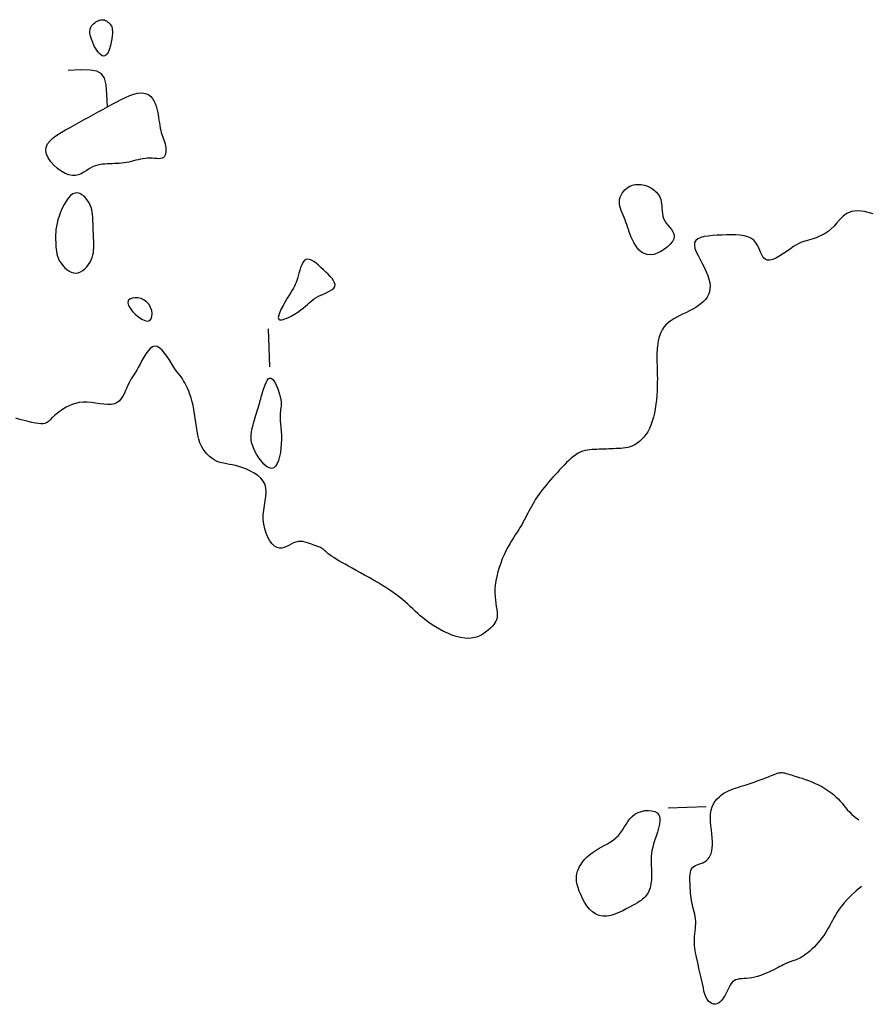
# Model space of a CAD drawing. Header units: millimetres. Extents: x 32690613 to 32693367, y 5343692 to 5344708.
# Tile 896 of 1009: x 32693344 to 32693367, y 5344338 to 5344363. Entities that reach past the tile are written whole.
import ezdxf

# ---------------------------------------------------------------- set-up
doc = ezdxf.new("R2010")
doc.units = ezdxf.units.MM
doc.header["$LTSCALE"] = 20
doc.layers.add('02-DGM_HL_492.00', color=82, linetype='Continuous')

msp = doc.modelspace()

# ---------------------------------------------------------------- linework, layer by layer
at = {"layer": '02-DGM_HL_492.00', "elevation": 492, "flags": 128}
for points in [[(32693346.745, 5344363.371), (32693346.761, 5344363.351), (32693346.775, 5344363.329), (32693346.787, 5344363.303), (32693346.796, 5344363.272), (32693346.802, 5344363.235), (32693346.805, 5344363.19), (32693346.804, 5344363.134), (32693346.799, 5344363.068), (32693346.789, 5344362.989), (32693346.774, 5344362.902), (32693346.755, 5344362.813), (32693346.73, 5344362.728), (32693346.701, 5344362.651), (32693346.667, 5344362.589), (32693346.628, 5344362.547), (32693346.583, 5344362.531), (32693346.534, 5344362.544), (32693346.482, 5344362.582), (32693346.429, 5344362.641), (32693346.378, 5344362.716), (32693346.33, 5344362.8), (32693346.288, 5344362.889), (32693346.253, 5344362.977), (32693346.229, 5344363.059), (32693346.216, 5344363.131), (32693346.214, 5344363.193), (32693346.221, 5344363.246), (32693346.236, 5344363.291), (32693346.256, 5344363.328), (32693346.282, 5344363.36), (32693346.31, 5344363.387), (32693346.34, 5344363.411), (32693346.371, 5344363.432), (32693346.401, 5344363.45), (32693346.431, 5344363.465), (32693346.461, 5344363.477), (32693346.491, 5344363.485), (32693346.519, 5344363.49), (32693346.547, 5344363.492), (32693346.574, 5344363.49), (32693346.599, 5344363.484), (32693346.624, 5344363.474), (32693346.647, 5344363.461), (32693346.669, 5344363.446), (32693346.69, 5344363.429), (32693346.71, 5344363.411), (32693346.728, 5344363.391)], [(32693347.552, 5344361.568), (32693347.631, 5344361.564), (32693347.7, 5344361.545), (32693347.761, 5344361.513), (32693347.813, 5344361.471), (32693347.858, 5344361.418), (32693347.897, 5344361.359), (32693347.929, 5344361.293), (32693347.955, 5344361.222), (32693347.976, 5344361.149), (32693347.993, 5344361.074), (32693348.007, 5344360.998), (32693348.019, 5344360.923), (32693348.029, 5344360.848), (32693348.039, 5344360.776), (32693348.049, 5344360.707), (32693348.061, 5344360.643), (32693348.075, 5344360.583), (32693348.091, 5344360.528), (32693348.108, 5344360.476), (32693348.125, 5344360.426), (32693348.142, 5344360.378), (32693348.159, 5344360.33), (32693348.175, 5344360.281), (32693348.188, 5344360.231), (32693348.199, 5344360.178), (32693348.207, 5344360.124), (32693348.211, 5344360.071), (32693348.21, 5344360.02), (32693348.204, 5344359.972), (32693348.192, 5344359.93), (32693348.173, 5344359.895), (32693348.147, 5344359.868), (32693348.112, 5344359.85), (32693348.071, 5344359.841), (32693348.023, 5344359.838), (32693347.971, 5344359.84), (32693347.914, 5344359.844), (32693347.854, 5344359.848), (32693347.793, 5344359.852), (32693347.73, 5344359.851), (32693347.668, 5344359.847), (32693347.606, 5344359.837), (32693347.544, 5344359.825), (32693347.482, 5344359.81), (32693347.42, 5344359.795), (32693347.358, 5344359.778), (32693347.296, 5344359.763), (32693347.234, 5344359.749), (32693347.172, 5344359.737), (32693347.11, 5344359.728), (32693347.048, 5344359.72), (32693346.985, 5344359.715), (32693346.923, 5344359.71), (32693346.86, 5344359.707), (32693346.798, 5344359.704), (32693346.736, 5344359.701), (32693346.673, 5344359.699), (32693346.611, 5344359.695), (32693346.548, 5344359.69), (32693346.486, 5344359.681), (32693346.424, 5344359.669), (32693346.362, 5344359.652), (32693346.301, 5344359.629), (32693346.239, 5344359.599), (32693346.178, 5344359.562), (32693346.116, 5344359.521), (32693346.052, 5344359.48), (32693345.985, 5344359.443), (32693345.913, 5344359.413), (32693345.837, 5344359.395), (32693345.754, 5344359.393), (32693345.663, 5344359.409), (32693345.564, 5344359.448), (32693345.462, 5344359.506), (32693345.362, 5344359.579), (32693345.267, 5344359.665), (32693345.184, 5344359.759), (32693345.118, 5344359.857), (32693345.073, 5344359.956), (32693345.054, 5344360.053), (32693345.065, 5344360.143), (32693345.104, 5344360.228), (32693345.167, 5344360.308), (32693345.249, 5344360.383), (32693345.348, 5344360.456), (32693345.458, 5344360.526), (32693345.576, 5344360.594), (32693345.697, 5344360.662), (32693345.82, 5344360.729), (32693345.942, 5344360.796), (32693346.065, 5344360.864), (32693346.187, 5344360.931), (32693346.31, 5344360.998), (32693346.432, 5344361.066), (32693346.555, 5344361.133), (32693346.677, 5344361.2), (32693346.799, 5344361.267), (32693346.92, 5344361.332), (32693347.039, 5344361.393), (32693347.154, 5344361.448), (32693347.264, 5344361.495), (32693347.368, 5344361.532), (32693347.464, 5344361.557)], [(32693361.322, 5344358.203), (32693361.36, 5344358.143), (32693361.405, 5344358.086), (32693361.451, 5344358.03), (32693361.495, 5344357.975), (32693361.533, 5344357.919), (32693361.558, 5344357.86), (32693361.568, 5344357.799), (32693361.557, 5344357.734), (32693361.523, 5344357.664), (32693361.468, 5344357.593), (32693361.397, 5344357.523), (32693361.313, 5344357.458), (32693361.222, 5344357.4), (32693361.126, 5344357.354), (32693361.031, 5344357.323), (32693360.94, 5344357.31), (32693360.857, 5344357.316), (32693360.781, 5344357.341), (32693360.714, 5344357.381), (32693360.653, 5344357.434), (32693360.6, 5344357.496), (32693360.552, 5344357.564), (32693360.51, 5344357.636), (32693360.474, 5344357.708), (32693360.442, 5344357.779), (32693360.414, 5344357.847), (32693360.389, 5344357.914), (32693360.366, 5344357.979), (32693360.345, 5344358.042), (32693360.324, 5344358.105), (32693360.302, 5344358.167), (32693360.278, 5344358.229), (32693360.253, 5344358.291), (32693360.227, 5344358.352), (32693360.201, 5344358.413), (32693360.178, 5344358.474), (32693360.157, 5344358.534), (32693360.141, 5344358.594), (32693360.132, 5344358.653), (32693360.13, 5344358.712), (32693360.136, 5344358.769), (32693360.151, 5344358.825), (32693360.173, 5344358.879), (32693360.201, 5344358.93), (32693360.234, 5344358.978), (32693360.273, 5344359.02), (32693360.314, 5344359.058), (32693360.359, 5344359.09), (32693360.406, 5344359.115), (32693360.454, 5344359.135), (32693360.503, 5344359.148), (32693360.552, 5344359.157), (32693360.601, 5344359.161), (32693360.649, 5344359.161), (32693360.697, 5344359.157), (32693360.742, 5344359.15), (32693360.785, 5344359.141), (32693360.826, 5344359.129), (32693360.865, 5344359.115), (32693360.902, 5344359.099), (32693360.938, 5344359.08), (32693360.972, 5344359.06), (32693361.006, 5344359.037), (32693361.039, 5344359.013), (32693361.07, 5344358.986), (32693361.101, 5344358.957), (32693361.13, 5344358.926), (32693361.157, 5344358.891), (32693361.181, 5344358.853), (32693361.201, 5344358.81), (32693361.218, 5344358.764), (32693361.231, 5344358.712), (32693361.239, 5344358.655), (32693361.244, 5344358.594), (32693361.248, 5344358.531), (32693361.253, 5344358.465), (32693361.261, 5344358.398), (32693361.274, 5344358.331), (32693361.293, 5344358.266)], [(32693345.418, 5344357.148), (32693345.455, 5344357.087), (32693345.499, 5344357.029), (32693345.549, 5344356.974), (32693345.604, 5344356.926), (32693345.662, 5344356.886), (32693345.722, 5344356.855), (32693345.784, 5344356.836), (32693345.847, 5344356.831), (32693345.909, 5344356.841), (32693345.969, 5344356.865), (32693346.028, 5344356.9), (32693346.082, 5344356.945), (32693346.133, 5344356.997), (32693346.178, 5344357.055), (32693346.218, 5344357.117), (32693346.25, 5344357.181), (32693346.275, 5344357.244), (32693346.294, 5344357.307), (32693346.306, 5344357.37), (32693346.313, 5344357.433), (32693346.317, 5344357.496), (32693346.318, 5344357.558), (32693346.316, 5344357.621), (32693346.314, 5344357.683), (32693346.312, 5344357.746), (32693346.309, 5344357.808), (32693346.307, 5344357.871), (32693346.304, 5344357.933), (32693346.302, 5344357.996), (32693346.299, 5344358.058), (32693346.297, 5344358.121), (32693346.295, 5344358.183), (32693346.292, 5344358.245), (32693346.288, 5344358.308), (32693346.283, 5344358.37), (32693346.274, 5344358.432), (32693346.262, 5344358.494), (32693346.245, 5344358.556), (32693346.222, 5344358.618), (32693346.192, 5344358.679), (32693346.154, 5344358.74), (32693346.11, 5344358.797), (32693346.061, 5344358.849), (32693346.006, 5344358.891), (32693345.949, 5344358.922), (32693345.888, 5344358.937), (32693345.827, 5344358.935), (32693345.766, 5344358.913), (32693345.705, 5344358.868), (32693345.646, 5344358.804), (32693345.59, 5344358.724), (32693345.537, 5344358.633), (32693345.488, 5344358.534), (32693345.444, 5344358.431), (32693345.406, 5344358.329), (32693345.375, 5344358.23), (32693345.351, 5344358.139), (32693345.334, 5344358.056), (32693345.322, 5344357.978), (32693345.315, 5344357.905), (32693345.312, 5344357.836), (32693345.311, 5344357.771), (32693345.313, 5344357.707), (32693345.315, 5344357.644), (32693345.317, 5344357.582), (32693345.321, 5344357.52), (32693345.327, 5344357.457), (32693345.335, 5344357.395), (32693345.347, 5344357.333), (32693345.365, 5344357.271), (32693345.388, 5344357.209)], [(32693352.349, 5344356.918), (32693352.284, 5344356.978), (32693352.22, 5344357.035), (32693352.157, 5344357.087), (32693352.096, 5344357.132), (32693352.038, 5344357.166), (32693351.984, 5344357.188), (32693351.933, 5344357.195), (32693351.888, 5344357.184), (32693351.847, 5344357.154), (32693351.812, 5344357.108), (32693351.781, 5344357.049), (32693351.753, 5344356.981), (32693351.729, 5344356.907), (32693351.707, 5344356.832), (32693351.687, 5344356.759), (32693351.668, 5344356.692), (32693351.65, 5344356.633), (32693351.631, 5344356.58), (32693351.611, 5344356.532), (32693351.589, 5344356.484), (32693351.562, 5344356.435), (32693351.532, 5344356.381), (32693351.495, 5344356.321), (32693351.452, 5344356.25), (32693351.401, 5344356.167), (32693351.347, 5344356.076), (32693351.294, 5344355.982), (32693351.245, 5344355.889), (32693351.204, 5344355.802), (32693351.177, 5344355.725), (32693351.166, 5344355.663), (32693351.176, 5344355.622), (32693351.21, 5344355.603), (32693351.264, 5344355.605), (32693351.334, 5344355.625), (32693351.415, 5344355.658), (32693351.502, 5344355.702), (32693351.592, 5344355.753), (32693351.678, 5344355.807), (32693351.756, 5344355.861), (32693351.823, 5344355.912), (32693351.881, 5344355.96), (32693351.932, 5344356.005), (32693351.978, 5344356.047), (32693352.023, 5344356.087), (32693352.069, 5344356.124), (32693352.12, 5344356.16), (32693352.177, 5344356.194), (32693352.242, 5344356.228), (32693352.313, 5344356.26), (32693352.386, 5344356.293), (32693352.457, 5344356.326), (32693352.523, 5344356.361), (32693352.579, 5344356.398), (32693352.623, 5344356.437), (32693352.649, 5344356.48), (32693352.656, 5344356.526), (32693352.646, 5344356.576), (32693352.62, 5344356.628), (32693352.581, 5344356.684), (32693352.532, 5344356.741), (32693352.475, 5344356.799), (32693352.413, 5344356.858)], [(32693347.711, 5344356.07), (32693347.64, 5344356.122), (32693347.559, 5344356.158), (32693347.476, 5344356.178), (32693347.394, 5344356.183), (32693347.321, 5344356.172), (32693347.263, 5344356.146), (32693347.224, 5344356.106), (32693347.212, 5344356.051), (32693347.229, 5344355.982), (32693347.272, 5344355.904), (32693347.335, 5344355.824), (32693347.411, 5344355.746), (32693347.495, 5344355.676), (32693347.581, 5344355.619), (32693347.661, 5344355.582), (32693347.731, 5344355.57), (32693347.785, 5344355.587), (32693347.823, 5344355.629), (32693347.844, 5344355.689), (32693347.849, 5344355.763), (32693347.838, 5344355.843), (32693347.811, 5344355.925), (32693347.769, 5344356.003)], [(32693351.245, 5344352.344), (32693351.235, 5344352.228), (32693351.22, 5344352.114), (32693351.198, 5344352.006), (32693351.17, 5344351.907), (32693351.135, 5344351.822), (32693351.093, 5344351.756), (32693351.044, 5344351.712), (32693350.988, 5344351.695), (32693350.925, 5344351.707), (32693350.858, 5344351.746), (32693350.789, 5344351.806), (32693350.72, 5344351.882), (32693350.654, 5344351.971), (32693350.594, 5344352.066), (32693350.542, 5344352.164), (32693350.501, 5344352.259), (32693350.473, 5344352.348), (32693350.456, 5344352.431), (32693350.449, 5344352.508), (32693350.45, 5344352.581), (32693350.459, 5344352.649), (32693350.472, 5344352.716), (32693350.488, 5344352.78), (32693350.506, 5344352.843), (32693350.525, 5344352.907), (32693350.543, 5344352.969), (32693350.561, 5344353.031), (32693350.578, 5344353.091), (32693350.595, 5344353.149), (32693350.611, 5344353.205), (32693350.627, 5344353.258), (32693350.641, 5344353.307), (32693350.654, 5344353.353), (32693350.667, 5344353.396), (32693350.679, 5344353.439), (32693350.692, 5344353.481), (32693350.705, 5344353.526), (32693350.719, 5344353.574), (32693350.734, 5344353.627), (32693350.751, 5344353.687), (32693350.771, 5344353.753), (32693350.793, 5344353.823), (32693350.817, 5344353.893), (32693350.843, 5344353.956), (32693350.872, 5344354.01), (32693350.903, 5344354.051), (32693350.937, 5344354.072), (32693350.973, 5344354.071), (32693351.011, 5344354.044), (32693351.05, 5344353.995), (32693351.088, 5344353.928), (32693351.125, 5344353.849), (32693351.16, 5344353.763), (32693351.189, 5344353.675), (32693351.214, 5344353.589), (32693351.231, 5344353.511), (32693351.24, 5344353.444), (32693351.243, 5344353.388), (32693351.24, 5344353.338), (32693351.235, 5344353.292), (32693351.227, 5344353.248), (32693351.22, 5344353.202), (32693351.214, 5344353.151), (32693351.211, 5344353.093), (32693351.213, 5344353.026), (32693351.218, 5344352.949), (32693351.225, 5344352.864), (32693351.233, 5344352.771), (32693351.241, 5344352.672), (32693351.246, 5344352.567), (32693351.248, 5344352.457)], [(32693359.492, 5344341.644), (32693359.57, 5344341.692), (32693359.651, 5344341.738), (32693359.732, 5344341.783), (32693359.813, 5344341.829), (32693359.892, 5344341.876), (32693359.968, 5344341.926), (32693360.038, 5344341.982), (32693360.102, 5344342.043), (32693360.158, 5344342.111), (32693360.209, 5344342.185), (32693360.257, 5344342.261), (32693360.304, 5344342.338), (32693360.353, 5344342.412), (32693360.407, 5344342.483), (32693360.468, 5344342.547), (32693360.539, 5344342.602), (32693360.62, 5344342.646), (32693360.71, 5344342.679), (32693360.802, 5344342.698), (32693360.894, 5344342.705), (32693360.981, 5344342.697), (32693361.058, 5344342.675), (32693361.12, 5344342.638), (32693361.165, 5344342.585), (32693361.188, 5344342.516), (32693361.192, 5344342.434), (32693361.18, 5344342.341), (32693361.157, 5344342.241), (32693361.127, 5344342.136), (32693361.093, 5344342.031), (32693361.058, 5344341.928), (32693361.028, 5344341.829), (32693361.004, 5344341.738), (32693360.986, 5344341.654), (32693360.974, 5344341.576), (32693360.967, 5344341.504), (32693360.964, 5344341.435), (32693360.963, 5344341.369), (32693360.965, 5344341.306), (32693360.967, 5344341.243), (32693360.969, 5344341.181), (32693360.972, 5344341.118), (32693360.973, 5344341.057), (32693360.973, 5344340.996), (32693360.972, 5344340.937), (32693360.97, 5344340.879), (32693360.965, 5344340.824), (32693360.958, 5344340.77), (32693360.948, 5344340.719), (32693360.936, 5344340.67), (32693360.92, 5344340.624), (32693360.903, 5344340.58), (32693360.882, 5344340.539), (32693360.859, 5344340.5), (32693360.833, 5344340.464), (32693360.804, 5344340.43), (32693360.773, 5344340.399), (32693360.738, 5344340.369), (32693360.698, 5344340.34), (32693360.653, 5344340.31), (32693360.601, 5344340.278), (32693360.542, 5344340.244), (32693360.474, 5344340.207), (32693360.398, 5344340.164), (32693360.311, 5344340.117), (32693360.217, 5344340.068), (32693360.116, 5344340.021), (32693360.012, 5344339.979), (32693359.906, 5344339.946), (32693359.801, 5344339.926), (32693359.698, 5344339.922), (32693359.6, 5344339.939), (32693359.509, 5344339.977), (32693359.424, 5344340.036), (32693359.347, 5344340.11), (32693359.277, 5344340.197), (32693359.215, 5344340.292), (32693359.16, 5344340.391), (32693359.114, 5344340.49), (32693359.075, 5344340.585), (32693359.044, 5344340.674), (32693359.021, 5344340.756), (32693359.006, 5344340.833), (32693359, 5344340.905), (32693359.001, 5344340.974), (32693359.01, 5344341.04), (32693359.027, 5344341.104), (32693359.052, 5344341.168), (32693359.084, 5344341.232), (32693359.124, 5344341.295), (32693359.171, 5344341.358), (32693359.224, 5344341.42), (32693359.284, 5344341.48), (32693359.348, 5344341.537), (32693359.418, 5344341.592)]]:
    msp.add_lwpolyline(points, close=True, dxfattribs=at)
for points in [[(32693346.677, 5344361.2), (32693346.662, 5344361.53), (32693346.639, 5344361.777), (32693346.595, 5344361.953), (32693346.518, 5344362.07), (32693346.396, 5344362.137), (32693346.217, 5344362.167), (32693345.969, 5344362.171), (32693345.639, 5344362.16)], [(32693366.802, 5344358.384), (32693366.572, 5344358.448), (32693366.384, 5344358.466), (32693366.232, 5344358.447), (32693366.109, 5344358.397), (32693366.008, 5344358.327), (32693365.922, 5344358.243), (32693365.846, 5344358.154), (32693365.772, 5344358.068), (32693365.695, 5344357.993), (32693365.615, 5344357.928), (32693365.534, 5344357.873), (32693365.453, 5344357.827), (32693365.374, 5344357.788), (32693365.298, 5344357.757), (32693365.226, 5344357.731), (32693365.161, 5344357.711), (32693365.102, 5344357.695), (32693365.049, 5344357.68), (32693364.999, 5344357.666), (32693364.949, 5344357.651), (32693364.898, 5344357.631), (32693364.842, 5344357.605), (32693364.78, 5344357.571), (32693364.709, 5344357.526), (32693364.628, 5344357.471), (32693364.539, 5344357.409), (32693364.444, 5344357.345), (32693364.349, 5344357.283), (32693364.255, 5344357.229), (32693364.165, 5344357.189), (32693364.084, 5344357.166), (32693364.014, 5344357.166), (32693363.958, 5344357.192), (32693363.912, 5344357.241), (32693363.874, 5344357.306), (32693363.839, 5344357.383), (32693363.804, 5344357.466), (32693363.765, 5344357.549), (32693363.718, 5344357.627), (32693363.66, 5344357.694), (32693363.588, 5344357.746), (32693363.503, 5344357.784), (32693363.406, 5344357.81), (32693363.301, 5344357.826), (32693363.187, 5344357.833), (32693363.068, 5344357.835), (32693362.946, 5344357.833), (32693362.821, 5344357.828), (32693362.697, 5344357.823), (32693362.576, 5344357.816), (32693362.461, 5344357.805), (32693362.357, 5344357.789), (32693362.266, 5344357.766), (32693362.191, 5344357.733), (32693362.137, 5344357.689), (32693362.106, 5344357.633), (32693362.1, 5344357.563), (32693362.116, 5344357.481), (32693362.15, 5344357.389), (32693362.196, 5344357.289), (32693362.25, 5344357.185), (32693362.307, 5344357.078), (32693362.364, 5344356.971), (32693362.414, 5344356.867), (32693362.454, 5344356.767), (32693362.484, 5344356.672), (32693362.503, 5344356.581), (32693362.512, 5344356.495), (32693362.51, 5344356.415), (32693362.497, 5344356.338), (32693362.474, 5344356.267), (32693362.44, 5344356.201), (32693362.395, 5344356.139), (32693362.342, 5344356.081), (32693362.28, 5344356.028), (32693362.211, 5344355.977), (32693362.137, 5344355.93), (32693362.058, 5344355.884), (32693361.976, 5344355.841), (32693361.892, 5344355.798), (32693361.807, 5344355.756), (32693361.722, 5344355.714), (32693361.64, 5344355.671), (32693361.56, 5344355.626), (32693361.485, 5344355.579), (32693361.416, 5344355.527), (32693361.353, 5344355.471), (32693361.299, 5344355.41), (32693361.254, 5344355.342), (32693361.218, 5344355.27), (32693361.189, 5344355.196), (32693361.166, 5344355.121), (32693361.15, 5344355.047), (32693361.137, 5344354.976), (32693361.129, 5344354.91), (32693361.122, 5344354.851), (32693361.118, 5344354.799), (32693361.115, 5344354.754), (32693361.113, 5344354.713), (32693361.112, 5344354.673), (32693361.112, 5344354.632), (32693361.113, 5344354.588), (32693361.115, 5344354.539), (32693361.117, 5344354.481), (32693361.12, 5344354.414), (32693361.122, 5344354.337), (32693361.125, 5344354.251), (32693361.126, 5344354.158), (32693361.127, 5344354.059), (32693361.126, 5344353.954), (32693361.123, 5344353.844), (32693361.119, 5344353.731), (32693361.111, 5344353.615), (32693361.101, 5344353.497), (32693361.088, 5344353.38), (32693361.071, 5344353.263), (32693361.05, 5344353.149), (32693361.024, 5344353.039), (32693360.994, 5344352.934), (32693360.959, 5344352.835), (32693360.918, 5344352.743), (32693360.873, 5344352.659), (32693360.823, 5344352.583), (32693360.77, 5344352.515), (32693360.714, 5344352.454), (32693360.655, 5344352.401), (32693360.595, 5344352.355), (32693360.534, 5344352.318), (32693360.473, 5344352.288), (32693360.411, 5344352.265), (32693360.349, 5344352.248), (32693360.287, 5344352.235), (32693360.225, 5344352.227), (32693360.163, 5344352.221), (32693360.1, 5344352.218), (32693360.038, 5344352.215), (32693359.976, 5344352.213), (32693359.913, 5344352.21), (32693359.851, 5344352.208), (32693359.788, 5344352.205), (32693359.726, 5344352.203), (32693359.663, 5344352.2), (32693359.601, 5344352.198), (32693359.538, 5344352.196), (32693359.476, 5344352.193), (32693359.414, 5344352.189), (32693359.351, 5344352.184), (32693359.289, 5344352.175), (32693359.227, 5344352.163), (32693359.165, 5344352.146), (32693359.103, 5344352.123), (32693359.042, 5344352.093), (32693358.981, 5344352.055), (32693358.92, 5344352.011), (32693358.86, 5344351.961), (32693358.799, 5344351.906), (32693358.739, 5344351.847), (32693358.679, 5344351.785), (32693358.619, 5344351.722), (32693358.559, 5344351.657), (32693358.499, 5344351.592), (32693358.439, 5344351.527), (32693358.38, 5344351.462), (32693358.322, 5344351.397), (32693358.265, 5344351.333), (32693358.21, 5344351.268), (32693358.157, 5344351.203), (32693358.106, 5344351.139), (32693358.058, 5344351.074), (32693358.012, 5344351.01), (32693357.969, 5344350.946), (32693357.928, 5344350.883), (32693357.888, 5344350.82), (32693357.851, 5344350.757), (32693357.816, 5344350.696), (32693357.783, 5344350.635), (32693357.752, 5344350.575), (32693357.721, 5344350.516), (32693357.691, 5344350.457), (32693357.66, 5344350.397), (32693357.629, 5344350.338), (32693357.596, 5344350.277), (32693357.562, 5344350.216), (32693357.524, 5344350.152), (32693357.483, 5344350.087), (32693357.44, 5344350.02), (32693357.394, 5344349.949), (32693357.346, 5344349.874), (32693357.297, 5344349.795), (32693357.247, 5344349.712), (32693357.198, 5344349.622), (32693357.148, 5344349.526), (32693357.1, 5344349.424), (32693357.053, 5344349.316), (32693357.01, 5344349.204), (32693356.97, 5344349.089), (32693356.935, 5344348.973), (32693356.906, 5344348.857), (32693356.883, 5344348.742), (32693356.867, 5344348.63), (32693356.86, 5344348.522), (32693356.859, 5344348.419), (32693356.864, 5344348.321), (32693356.873, 5344348.229), (32693356.884, 5344348.143), (32693356.895, 5344348.062), (32693356.906, 5344347.989), (32693356.914, 5344347.923), (32693356.919, 5344347.864), (32693356.919, 5344347.812), (32693356.914, 5344347.764), (32693356.902, 5344347.719), (32693356.885, 5344347.676), (32693356.86, 5344347.634), (32693356.828, 5344347.59), (32693356.787, 5344347.543), (32693356.738, 5344347.493), (32693356.68, 5344347.44), (32693356.614, 5344347.389), (32693356.54, 5344347.34), (32693356.459, 5344347.298), (32693356.37, 5344347.263), (32693356.275, 5344347.238), (32693356.174, 5344347.227), (32693356.068, 5344347.23), (32693355.957, 5344347.247), (32693355.843, 5344347.276), (32693355.73, 5344347.314), (32693355.617, 5344347.36), (32693355.506, 5344347.412), (32693355.401, 5344347.468), (32693355.301, 5344347.527), (32693355.208, 5344347.585), (32693355.123, 5344347.645), (32693355.043, 5344347.704), (32693354.968, 5344347.764), (32693354.897, 5344347.823), (32693354.829, 5344347.883), (32693354.763, 5344347.943), (32693354.698, 5344348.003), (32693354.633, 5344348.063), (32693354.567, 5344348.124), (32693354.499, 5344348.184), (32693354.428, 5344348.245), (32693354.353, 5344348.307), (32693354.274, 5344348.369), (32693354.188, 5344348.432), (32693354.095, 5344348.497), (32693353.995, 5344348.562), (32693353.889, 5344348.629), (32693353.778, 5344348.695), (32693353.665, 5344348.761), (32693353.55, 5344348.827), (32693353.435, 5344348.891), (32693353.322, 5344348.953), (32693353.213, 5344349.013), (32693353.11, 5344349.07), (32693353.012, 5344349.124), (32693352.92, 5344349.175), (32693352.834, 5344349.223), (32693352.755, 5344349.269), (32693352.684, 5344349.311), (32693352.621, 5344349.351), (32693352.565, 5344349.388), (32693352.518, 5344349.422), (32693352.477, 5344349.453), (32693352.443, 5344349.482), (32693352.414, 5344349.508), (32693352.389, 5344349.531), (32693352.366, 5344349.552), (32693352.345, 5344349.571), (32693352.324, 5344349.587), (32693352.302, 5344349.601), (32693352.278, 5344349.613), (32693352.253, 5344349.624), (32693352.225, 5344349.634), (32693352.195, 5344349.645), (32693352.161, 5344349.657), (32693352.123, 5344349.67), (32693352.081, 5344349.686), (32693352.034, 5344349.704), (32693351.983, 5344349.723), (32693351.929, 5344349.742), (32693351.871, 5344349.758), (32693351.812, 5344349.77), (32693351.751, 5344349.775), (32693351.689, 5344349.772), (32693351.627, 5344349.76), (32693351.566, 5344349.737), (32693351.504, 5344349.706), (32693351.443, 5344349.673), (32693351.382, 5344349.641), (32693351.32, 5344349.615), (32693351.258, 5344349.599), (32693351.196, 5344349.598), (32693351.133, 5344349.615), (32693351.069, 5344349.655), (32693351.006, 5344349.716), (32693350.947, 5344349.794), (32693350.893, 5344349.887), (32693350.846, 5344349.993), (32693350.809, 5344350.107), (32693350.783, 5344350.228), (32693350.77, 5344350.352), (32693350.772, 5344350.477), (32693350.785, 5344350.601), (32693350.804, 5344350.724), (32693350.824, 5344350.844), (32693350.84, 5344350.96), (32693350.848, 5344351.07), (32693350.842, 5344351.174), (32693350.818, 5344351.271), (32693350.772, 5344351.359), (32693350.707, 5344351.439), (32693350.627, 5344351.51), (32693350.535, 5344351.573), (32693350.436, 5344351.627), (32693350.333, 5344351.674), (32693350.23, 5344351.713), (32693350.132, 5344351.745), (32693350.041, 5344351.769), (32693349.957, 5344351.787), (32693349.879, 5344351.802), (32693349.806, 5344351.815), (32693349.737, 5344351.829), (32693349.671, 5344351.844), (32693349.606, 5344351.863), (32693349.543, 5344351.888), (32693349.479, 5344351.921), (32693349.416, 5344351.962), (32693349.355, 5344352.01), (32693349.296, 5344352.066), (32693349.241, 5344352.131), (32693349.19, 5344352.203), (32693349.145, 5344352.283), (32693349.107, 5344352.372), (32693349.076, 5344352.468), (32693349.05, 5344352.571), (32693349.03, 5344352.679), (32693349.012, 5344352.79), (32693348.997, 5344352.904), (32693348.982, 5344353.018), (32693348.966, 5344353.131), (32693348.948, 5344353.241), (32693348.926, 5344353.348), (32693348.901, 5344353.45), (32693348.874, 5344353.547), (32693348.844, 5344353.638), (32693348.812, 5344353.724), (32693348.779, 5344353.803), (32693348.746, 5344353.876), (32693348.712, 5344353.941), (32693348.678, 5344353.999), (32693348.644, 5344354.051), (32693348.61, 5344354.1), (32693348.574, 5344354.149), (32693348.535, 5344354.2), (32693348.494, 5344354.255), (32693348.45, 5344354.317), (32693348.403, 5344354.387), (32693348.351, 5344354.469), (32693348.295, 5344354.556), (32693348.237, 5344354.644), (32693348.176, 5344354.728), (32693348.113, 5344354.802), (32693348.05, 5344354.86), (32693347.986, 5344354.899), (32693347.924, 5344354.911), (32693347.862, 5344354.894), (32693347.801, 5344354.851), (32693347.743, 5344354.787), (32693347.686, 5344354.709), (32693347.632, 5344354.62), (32693347.581, 5344354.528), (32693347.532, 5344354.437), (32693347.487, 5344354.352), (32693347.445, 5344354.277), (32693347.405, 5344354.212), (32693347.369, 5344354.154), (32693347.335, 5344354.101), (32693347.303, 5344354.049), (32693347.272, 5344353.997), (32693347.242, 5344353.942), (32693347.213, 5344353.882), (32693347.184, 5344353.815), (32693347.154, 5344353.744), (32693347.121, 5344353.67), (32693347.083, 5344353.599), (32693347.04, 5344353.532), (32693346.989, 5344353.474), (32693346.928, 5344353.426), (32693346.857, 5344353.393), (32693346.774, 5344353.376), (32693346.681, 5344353.373), (32693346.58, 5344353.38), (32693346.473, 5344353.394), (32693346.363, 5344353.41), (32693346.252, 5344353.424), (32693346.142, 5344353.434), (32693346.035, 5344353.436), (32693345.934, 5344353.426), (32693345.839, 5344353.406), (32693345.75, 5344353.378), (32693345.667, 5344353.343), (32693345.591, 5344353.304), (32693345.522, 5344353.263), (32693345.46, 5344353.222), (32693345.406, 5344353.183), (32693345.359, 5344353.148), (32693345.318, 5344353.116), (32693345.284, 5344353.087), (32693345.254, 5344353.06), (32693345.228, 5344353.035), (32693345.205, 5344353.012), (32693345.184, 5344352.99), (32693345.164, 5344352.968), (32693345.144, 5344352.947), (32693345.122, 5344352.926), (32693345.096, 5344352.907), (32693345.066, 5344352.891), (32693345.029, 5344352.879), (32693344.984, 5344352.871), (32693344.929, 5344352.869), (32693344.862, 5344352.873), (32693344.782, 5344352.884), (32693344.692, 5344352.902), (32693344.593, 5344352.925), (32693344.487, 5344352.952), (32693344.377, 5344352.984), (32693344.266, 5344353.018)], [(32693350.947, 5344354.362), (32693350.908, 5344355.361)], [(32693362.343, 5344338.044), (32693362.281, 5344338.301), (32693362.23, 5344338.516), (32693362.188, 5344338.696), (32693362.156, 5344338.845), (32693362.131, 5344338.969), (32693362.114, 5344339.073), (32693362.103, 5344339.163), (32693362.099, 5344339.244), (32693362.099, 5344339.32), (32693362.103, 5344339.393), (32693362.11, 5344339.464), (32693362.118, 5344339.531), (32693362.126, 5344339.597), (32693362.132, 5344339.662), (32693362.136, 5344339.725), (32693362.136, 5344339.787), (32693362.131, 5344339.85), (32693362.122, 5344339.912), (32693362.11, 5344339.974), (32693362.095, 5344340.036), (32693362.079, 5344340.098), (32693362.063, 5344340.16), (32693362.047, 5344340.222), (32693362.033, 5344340.284), (32693362.022, 5344340.346), (32693362.012, 5344340.408), (32693362.005, 5344340.47), (32693361.999, 5344340.533), (32693361.995, 5344340.595), (32693361.991, 5344340.657), (32693361.988, 5344340.72), (32693361.986, 5344340.782), (32693361.984, 5344340.845), (32693361.982, 5344340.906), (32693361.983, 5344340.965), (32693361.987, 5344341.022), (32693361.995, 5344341.075), (32693362.008, 5344341.123), (32693362.027, 5344341.166), (32693362.053, 5344341.202), (32693362.087, 5344341.231), (32693362.127, 5344341.254), (32693362.172, 5344341.274), (32693362.22, 5344341.292), (32693362.27, 5344341.31), (32693362.32, 5344341.33), (32693362.368, 5344341.353), (32693362.413, 5344341.383), (32693362.453, 5344341.42), (32693362.487, 5344341.464), (32693362.517, 5344341.516), (32693362.541, 5344341.575), (32693362.559, 5344341.643), (32693362.571, 5344341.717), (32693362.577, 5344341.8), (32693362.576, 5344341.89), (32693362.57, 5344341.987), (32693362.559, 5344342.089), (32693362.547, 5344342.196), (32693362.535, 5344342.303), (32693362.526, 5344342.411), (32693362.522, 5344342.516), (32693362.526, 5344342.616), (32693362.54, 5344342.71), (32693362.565, 5344342.796), (32693362.601, 5344342.874), (32693362.646, 5344342.944), (32693362.698, 5344343.007), (32693362.756, 5344343.062), (32693362.816, 5344343.111), (32693362.878, 5344343.154), (32693362.94, 5344343.191), (32693363.001, 5344343.222), (32693363.06, 5344343.248), (32693363.119, 5344343.271), (32693363.178, 5344343.291), (32693363.239, 5344343.311), (32693363.302, 5344343.329), (32693363.369, 5344343.349), (32693363.439, 5344343.371), (32693363.514, 5344343.395), (32693363.593, 5344343.422), (32693363.673, 5344343.45), (32693363.753, 5344343.479), (32693363.832, 5344343.509), (32693363.908, 5344343.537), (32693363.979, 5344343.565), (32693364.044, 5344343.591), (32693364.102, 5344343.615), (32693364.153, 5344343.635), (32693364.199, 5344343.653), (32693364.239, 5344343.669), (32693364.276, 5344343.681), (32693364.31, 5344343.69), (32693364.342, 5344343.696), (32693364.374, 5344343.699), (32693364.405, 5344343.699), (32693364.438, 5344343.695), (32693364.472, 5344343.689), (32693364.51, 5344343.679), (32693364.552, 5344343.667), (32693364.598, 5344343.653), (32693364.651, 5344343.636), (32693364.711, 5344343.617), (32693364.778, 5344343.596), (32693364.851, 5344343.573), (32693364.93, 5344343.548), (32693365.014, 5344343.519), (32693365.1, 5344343.488), (32693365.187, 5344343.454), (32693365.275, 5344343.416), (32693365.362, 5344343.374), (32693365.447, 5344343.329), (32693365.529, 5344343.28), (32693365.608, 5344343.229), (32693365.683, 5344343.175), (32693365.754, 5344343.119), (32693365.819, 5344343.063), (32693365.879, 5344343.006), (32693365.933, 5344342.95), (32693365.98, 5344342.894), (32693366.025, 5344342.838), (32693366.07, 5344342.782), (32693366.119, 5344342.723), (32693366.175, 5344342.663), (32693366.242, 5344342.599), (32693366.324, 5344342.53), (32693366.424, 5344342.457)], [(32693362.407, 5344342.8), (32693361.408, 5344342.761)], [(32693366.492, 5344340.708), (32693366.348, 5344340.587), (32693366.226, 5344340.475), (32693366.124, 5344340.373), (32693366.038, 5344340.278), (32693365.966, 5344340.19), (32693365.906, 5344340.107), (32693365.855, 5344340.029), (32693365.81, 5344339.955), (32693365.768, 5344339.883), (32693365.73, 5344339.813), (32693365.693, 5344339.745), (32693365.656, 5344339.678), (32693365.62, 5344339.612), (32693365.582, 5344339.547), (32693365.543, 5344339.483), (32693365.5, 5344339.419), (32693365.454, 5344339.354), (32693365.404, 5344339.291), (32693365.353, 5344339.228), (32693365.299, 5344339.168), (32693365.245, 5344339.11), (32693365.19, 5344339.056), (32693365.136, 5344339.006), (32693365.083, 5344338.961), (32693365.032, 5344338.922), (32693364.983, 5344338.888), (32693364.937, 5344338.858), (32693364.893, 5344338.833), (32693364.852, 5344338.811), (32693364.813, 5344338.793), (32693364.778, 5344338.778), (32693364.745, 5344338.766), (32693364.716, 5344338.755), (32693364.689, 5344338.746), (32693364.664, 5344338.737), (32693364.64, 5344338.729), (32693364.616, 5344338.721), (32693364.592, 5344338.712), (32693364.566, 5344338.702), (32693364.538, 5344338.69), (32693364.507, 5344338.676), (32693364.473, 5344338.659), (32693364.436, 5344338.641), (32693364.395, 5344338.62), (32693364.349, 5344338.597), (32693364.3, 5344338.572), (32693364.246, 5344338.545), (32693364.187, 5344338.517), (32693364.123, 5344338.486), (32693364.055, 5344338.455), (32693363.984, 5344338.424), (32693363.91, 5344338.395), (32693363.835, 5344338.367), (32693363.76, 5344338.342), (32693363.685, 5344338.321), (32693363.612, 5344338.305), (32693363.54, 5344338.294), (32693363.472, 5344338.288), (32693363.407, 5344338.283), (32693363.345, 5344338.279), (32693363.287, 5344338.273), (32693363.234, 5344338.263), (32693363.185, 5344338.248), (32693363.142, 5344338.226), (32693363.104, 5344338.195), (32693363.071, 5344338.156), (32693363.041, 5344338.111), (32693363.013, 5344338.061), (32693362.987, 5344338.008), (32693362.961, 5344337.953), (32693362.935, 5344337.898), (32693362.907, 5344337.844), (32693362.876, 5344337.792), (32693362.843, 5344337.744), (32693362.808, 5344337.701), (32693362.77, 5344337.665), (32693362.731, 5344337.636), (32693362.69, 5344337.616), (32693362.647, 5344337.607), (32693362.603, 5344337.61), (32693362.558, 5344337.625), (32693362.514, 5344337.652), (32693362.471, 5344337.691), (32693362.432, 5344337.742), (32693362.398, 5344337.803), (32693362.371, 5344337.874), (32693362.352, 5344337.955), (32693362.343, 5344338.044)]]:
    msp.add_lwpolyline(points, dxfattribs=at)

doc.saveas('drawing.dxf')
